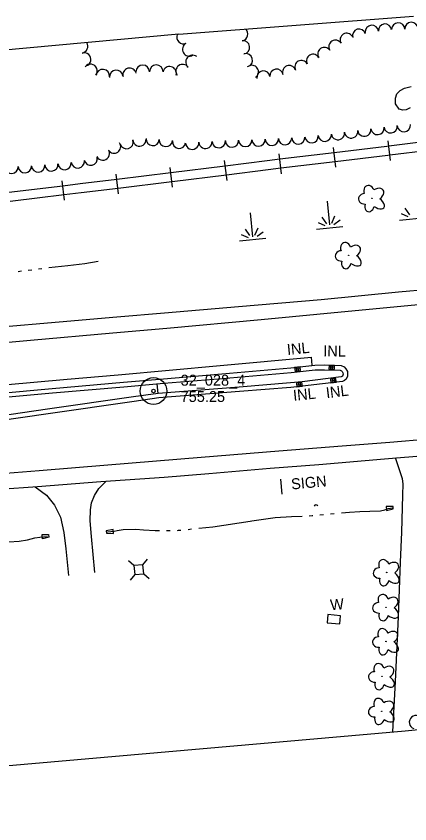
# Model space of a CAD drawing. Extents: x 589250 to 1188077, y 162953 to 363065.
# Drawn here: x 595764.5 to 595982, y 174812.1 to 175257.7 of the extents above; entities that cross this region are included whole.
import ezdxf

# ---------------------------------------------------------------- set-up
doc = ezdxf.new("R2010")
doc.units = 0
for name, color, linetype in [('E_DRN', 7, 'Continuous'), ('E_DRN_Text', 7, 'Continuous'), ('E_DWY', 7, 'Continuous'), ('E_LAND_TreeLine_P', 7, 'Continuous'), ('E_LAND_Vegetation', 7, 'Continuous'), ('E_MAP_Limits', 7, 'Continuous'), ('E_MAP_PassPoints', 7, 'Continuous'), ('E_PATH_Sidewalk', 7, 'Continuous'), ('E_RDWY', 7, 'Continuous'), ('E_RDWY_C_and_G', 7, 'Continuous'), ('E_RDWY_Gravel', 7, 'Continuous'), ('E_RR_P', 7, 'Continuous'), ('E_SGN', 7, 'Continuous'), ('E_SGN_Text', 7, 'Continuous'), ('E_UTL_AG_Bold', 7, 'Continuous'), ('E_WAL', 7, 'Continuous'), ('E_WAL_Text', 7, 'Continuous'), ('E_WTR_FlowLine', 7, 'Continuous'), ('E_WTR_Wetland', 7, 'Continuous')]:
    doc.layers.add(name, color=color, linetype=linetype)

# ---------------------------------------------------------------- blocks, each defined once
blk = doc.blocks.new('POINT_DISPLAY')
blk.add_line((0, 0), (0, 0))

msp = doc.modelspace()

# ---------------------------------------------------------------- linework, layer by layer
at = {"layer": 'E_DRN'}
for p, q in [((595937.32, 175065.04), (595937.28, 175063.04)), ((595940.32, 175064.98), (595937.32, 175065.04)), ((595938.28, 175063.02), (595938.32, 175065.02)), ((595939.28, 175063), (595939.32, 175065)), ((595940.28, 175062.98), (595940.32, 175064.98)), ((595921.32, 175064.19), (595918.33, 175063.9)), ((595918.33, 175063.9), (595918.53, 175061.91)), ((595921.42, 175063.19), (595918.43, 175062.9)), ((595918.53, 175061.91), (595921.52, 175062.2)), ((595919.53, 175062), (595919.33, 175063.99)), ((595920.52, 175062.1), (595920.33, 175064.09)), ((595921.52, 175062.2), (595921.32, 175064.19)), ((595937.28, 175063.04), (595940.28, 175062.98)), ((595940.3, 175063.98), (595937.3, 175064.04)), ((595922.39, 175055.53), (595919.4, 175055.23)), ((595921.39, 175055.43), (595921.59, 175053.44)), ((595922.59, 175053.54), (595922.39, 175055.53)), ((595941.1, 175057.79), (595938.13, 175057.43)), ((595938.13, 175057.43), (595938.37, 175055.45)), ((595938.25, 175056.44), (595941.22, 175056.8)), ((595938.37, 175055.45), (595941.34, 175055.81)), ((595939.12, 175057.55), (595939.36, 175055.57)), ((595940.11, 175057.67), (595940.35, 175055.69)), ((595941.34, 175055.81), (595941.1, 175057.79)), ((595919.4, 175055.23), (595919.6, 175053.24)), ((595919.5, 175054.23), (595922.49, 175054.53)), ((595919.6, 175053.24), (595922.59, 175053.54)), ((595920.4, 175055.33), (595920.6, 175053.34)), ((595972.77, 174987.2), (595968.83, 174987.25)), ((595968.83, 174987.25), (595969.04, 174985.04)), ((595969.04, 174985.04), (595972.79, 174985.88)), ((595972.79, 174985.88), (595972.77, 174987.2)), ((595778.81, 174971.66), (595782.37, 174971.82)), ((595778.95, 174969.33), (595778.81, 174971.66)), ((595782.37, 174971.82), (595782.56, 174970.25)), ((595818.1, 174974.53), (595814.21, 174973.84)), ((595814.21, 174973.84), (595814.33, 174972.41)), ((595814.33, 174972.41), (595818.31, 174972.31)), ((595818.31, 174972.31), (595818.1, 174974.53)), ((595782.56, 174970.25), (595778.95, 174969.33))]:
    msp.add_line(p, q, dxfattribs=at)
msp.add_arc((595930.13, 174986.81), 1.24, 41.8082, 148.0684, dxfattribs=at)
at = {"layer": 'E_DWY'}
for p, q in [((595976.1, 175007.97), (595974.1, 175014)), ((595977.92, 175002.49), (595976.1, 175007.97)), ((595978.3, 174999.74), (595977.92, 175002.49)), ((595774.93, 174998.11), (595781.2, 174993.36)), ((595810.17, 174997.15), (595814.27, 175001.22)), ((595978.06, 174993.41), (595978.3, 174999.74)), ((595781.2, 174993.36), (595785.74, 174987.96)), ((595806.2, 174989.28), (595807.7, 174993.27)), ((595807.7, 174993.27), (595810.17, 174997.15)), ((595977.54, 174973.04), (595978.06, 174993.41)), ((595805.58, 174985.36), (595806.2, 174989.28)), ((595785.74, 174987.96), (595788.94, 174981.24)), ((595805.41, 174979.2), (595805.58, 174985.36)), ((595788.94, 174981.24), (595790.8, 174972.85)), ((595806.11, 174970.72), (595805.41, 174979.2)), ((595790.8, 174972.85), (595791.98, 174963.83)), ((595976.86, 174956.55), (595977.54, 174973.04)), ((595807.89, 174950.82), (595806.11, 174970.72)), ((595791.98, 174963.83), (595793.47, 174949.2)), ((595975.77, 174926.36), (595976.86, 174956.55)), ((595973.99, 174890.65), (595975.77, 174926.36)), ((595972.56, 174862.81), (595973.99, 174890.65))]:
    msp.add_line(p, q, dxfattribs=at)
at = {"layer": 'E_LAND_TreeLine_P'}
for centre, radius, start, end in [((595960.99, 175249.05), 3.65, 5.6259, 185.6259), ((595968.26, 175249.76), 3.65, 5.6259, 185.6259), ((595975.54, 175250.43), 3.65, 1.9375, 181.9375), ((595982.85, 175250.68), 3.65, 1.9375, 181.9375), ((595856.89, 175246.16), 3.74, 156.14, 294.8737), ((595888.83, 175247.77), 3.65, 280.6744, 50.2854), ((595947.1, 175244.63), 3.65, 31.1673, 211.1673), ((595953.98, 175246.99), 3.65, 16.6342, 196.6342), ((595800.32, 175241.04), 3.74, 281.5924, 32.7894), ((595860.12, 175239.41), 3.74, 119.6221, 299.6221), ((595889.86, 175240.54), 3.65, 277.032, 97.032), ((595940.85, 175240.84), 3.65, 31.1673, 211.1673), ((595934.73, 175236.85), 3.65, 34.0019, 214.0019), ((595802.07, 175233.78), 3.74, 287.692, 107.692), ((595861.9, 175232.43), 3.74, 51.8489, 231.8489), ((595891.43, 175233.42), 3.65, 285.0822, 105.0822), ((595928.51, 175233.02), 3.65, 27.8864, 207.8864), ((595805.54, 175227.48), 3.74, 321.5306, 141.5306), ((595834.41, 175226.99), 3.74, 0.2738, 180.2738), ((595841.89, 175227.03), 3.74, 0.2738, 180.2738), ((595849.26, 175226.15), 3.74, 345.7981, 165.7981), ((595856.45, 175227.38), 3.74, 36.6326, 216.6326), ((595894.7, 175226.99), 3.65, 304.1499, 124.1499), ((595915.29, 175226.85), 3.65, 21.3045, 201.3045), ((595922.05, 175229.61), 3.65, 27.8864, 207.8864), ((595812.34, 175224.62), 3.74, 353.0361, 173.0361), ((595819.77, 175224.24), 3.74, 5.4043, 185.4043), ((595827.15, 175225.31), 3.74, 14.2362, 194.2362), ((595901.07, 175223.87), 3.65, 7.8412, 187.8412), ((595908.31, 175224.86), 3.65, 7.8412, 187.8412), ((595942.24, 175193.15), 3.67, 187.468, 7.468), ((595949.52, 175194.1), 3.67, 187.468, 7.468), ((595956.79, 175195.05), 3.67, 187.468, 7.468), ((595964.07, 175195.98), 3.67, 187.1477, 7.1477), ((595971.35, 175196.89), 3.67, 187.1477, 7.1477), ((595978.65, 175197.56), 3.67, 184.6879, 4.6879), ((595825.46, 175188.2), 3.66, 196.2391, 16.2391), ((595832.6, 175189.64), 3.66, 182.8861, 2.8861), ((595839.92, 175189.91), 3.66, 175.772, 355.772), ((595847.23, 175189.37), 3.66, 175.772, 355.772), ((595883.72, 175189.09), 3.67, 182.2816, 2.2816), ((595891.05, 175189.38), 3.67, 182.2816, 2.2816), ((595898.38, 175189.68), 3.67, 182.2816, 2.2816), ((595905.71, 175190), 3.67, 183.184, 3.184), ((595913.03, 175190.41), 3.67, 183.184, 3.184), ((595920.36, 175190.81), 3.67, 183.184, 3.184), ((595927.66, 175191.49), 3.67, 186.1293, 6.1293), ((595934.96, 175192.28), 3.67, 186.1293, 6.1293), ((595818.6, 175185.77), 3.66, 213.5708, 33.5708), ((595854.5, 175188.4), 3.66, 172.185, 352.185), ((595861.74, 175187.88), 3.67, 183.5828, 3.5828), ((595869.07, 175188.34), 3.67, 183.5828, 3.5828), ((595876.39, 175188.79), 3.67, 183.5828, 3.5828), ((595812.39, 175181.9), 3.66, 206.8226, 26.8226), ((595783.95, 175175.91), 3.66, 184.5895, 4.5895), ((595791.24, 175176.62), 3.66, 186.8356, 6.8356), ((595798.52, 175177.5), 3.66, 186.8356, 6.8356), ((595805.68, 175179.05), 3.66, 193.148, 13.148), ((595762, 175174.61), 3.66, 182.5757, 2.5757), ((595769.32, 175174.94), 3.66, 182.5757, 2.5757), ((595776.64, 175175.32), 3.66, 184.5895, 4.5895), ((595985.4, 174868.21), 3.73, 70.8942, 250.8942)]:
    msp.add_arc(centre, radius, start, end, dxfattribs=at)
at = {"layer": 'E_LAND_Vegetation'}
for centre in [(595960.99, 175157.21), (595948.17, 175125.75), (595969.2, 174950.79), (595968.84, 174931.55), (595968.77, 174912.72), (595966.54, 174893.45), (595966.48, 174874.22)]:
    msp.add_circle(centre, 0.128, dxfattribs=at)
for centre, major_axis, ratio in [((595959.45, 175160.8), (1.29, -3.38), 0.782863), ((595963.76, 175159.4), (-3.47, -2.4), 0.691916), ((595957.02, 175156.92), (3.44, 0.25), 0.832022), ((595959.74, 175153.4), (0.92, 3.51), 0.716896), ((595963.84, 175154.88), (-3.81, 2.85), 0.560249), ((595946.63, 175129.34), (1.29, -3.38), 0.782863), ((595950.93, 175127.94), (-3.47, -2.4), 0.691916), ((595944.19, 175125.46), (3.44, 0.25), 0.832022), ((595946.92, 175121.93), (0.92, 3.51), 0.716896), ((595951.02, 175123.42), (-3.81, 2.85), 0.560249), ((595967.68, 174954.39), (1.26, -3.39), 0.782863), ((595965.22, 174950.53), (3.45, 0.23), 0.832022), ((595971.98, 174952.96), (-3.49, -2.38), 0.691916), ((595972.03, 174948.44), (-3.78, 2.88), 0.560249), ((595967.92, 174946.98), (0.95, 3.5), 0.716896), ((595967.33, 174935.15), (1.26, -3.39), 0.782863), ((595971.62, 174933.73), (-3.49, -2.38), 0.691916), ((595964.87, 174931.3), (3.45, 0.23), 0.832022), ((595971.67, 174929.2), (-3.78, 2.88), 0.560249), ((595967.56, 174927.75), (0.95, 3.5), 0.716896), ((595967.26, 174916.32), (1.26, -3.39), 0.782863), ((595971.55, 174914.89), (-3.49, -2.38), 0.691916), ((595964.8, 174912.46), (3.45, 0.23), 0.832022), ((595967.5, 174908.92), (0.95, 3.5), 0.716896), ((595971.61, 174910.37), (-3.78, 2.88), 0.560249), ((595965.03, 174897.05), (1.26, -3.39), 0.782863), ((595962.57, 174893.2), (3.45, 0.23), 0.832022), ((595969.32, 174895.63), (-3.49, -2.38), 0.691916), ((595969.38, 174891.1), (-3.78, 2.88), 0.560249), ((595965.27, 174889.65), (0.95, 3.5), 0.716896), ((595964.97, 174877.82), (1.26, -3.39), 0.782863), ((595969.26, 174876.4), (-3.49, -2.38), 0.691916), ((595962.51, 174873.97), (3.45, 0.23), 0.832022), ((595969.31, 174871.87), (-3.78, 2.88), 0.560249), ((595965.2, 174870.42), (0.95, 3.5), 0.716896)]:
    msp.add_ellipse(centre, major_axis=major_axis, ratio=ratio, start_param=1.570796, end_param=4.712389, dxfattribs=at)
at = {"layer": 'E_MAP_Limits'}
for p, q in [((595854.42, 175247.77), (595983.98, 175257.71)), ((595854.42, 175247.77), (595526.63, 175217.54)), ((595979.4, 174863.4), (596611.59, 174931.75)), ((595389.31, 174812.12), (595979.4, 174863.4))]:
    msp.add_line(p, q, dxfattribs=at)
at = {"layer": 'E_MAP_PassPoints'}
for radius in [7.38, 7.38, 7.38, 7.38, 0.945, 0.945, 0.945, 0.945]:
    msp.add_circle((595840.35, 175050.89), radius, dxfattribs=at)
at = {"layer": 'E_PATH_Sidewalk'}
msp.add_line((595842.98, 175049.56), (595842.46, 175054.89), dxfattribs=at)
at = {"layer": 'E_RDWY'}
for p, q in [((595947.93, 175094.95), (596005.57, 175100.41)), ((595899.86, 175090.43), (595947.93, 175094.95)), ((595847.69, 175085.62), (595899.86, 175090.43)), ((595772.36, 175078.89), (595817.91, 175082.94)), ((595817.91, 175082.94), (595847.69, 175085.62)), ((595736, 175075.61), (595772.36, 175078.89)), ((595877.26, 175065), (595927.73, 175069.55)), ((595928.06, 175065.08), (595927.73, 175069.55)), ((595820.85, 175059.84), (595877.26, 175065)), ((595757.91, 175054.38), (595792.71, 175057.48)), ((595792.71, 175057.48), (595820.85, 175059.84)), ((595970.93, 175022.74), (596019.9, 175026.69)), ((595909.53, 175017.84), (595944.5, 175020.64)), ((595944.5, 175020.64), (595970.93, 175022.74)), ((595866.72, 175014.39), (595909.53, 175017.84)), ((595815.1, 175010.14), (595866.72, 175014.39)), ((595746.17, 175004.53), (595777.11, 175007.02)), ((595777.11, 175007.02), (595815.1, 175010.14))]:
    msp.add_line(p, q, dxfattribs=at)
at = {"layer": 'E_RDWY_C_and_G'}
for p, q in [((595916.17, 175063.68), (595929.47, 175065.17)), ((595929.47, 175065.17), (595934.79, 175065.26)), ((595934.79, 175065.26), (595944.08, 175064.9)), ((595944.08, 175064.9), (595945.78, 175064.21)), ((595845.85, 175057.7), (595878.17, 175060.31)), ((595878.17, 175060.31), (595916.19, 175063.68)), ((595878.38, 175057.82), (595916.41, 175061.19)), ((595916.41, 175061.19), (595929.63, 175062.5)), ((595929.63, 175062.5), (595934.8, 175062.58)), ((595934.8, 175062.58), (595943.56, 175062.41)), ((595943.56, 175062.41), (595944.29, 175062.12)), ((595944.29, 175062.12), (595944.61, 175061.75)), ((595944.61, 175061.75), (595945, 175060.98)), ((595945, 175060.98), (595945.08, 175060.23)), ((595945.08, 175060.23), (595945.03, 175059.67)), ((595945.78, 175064.21), (595946.69, 175063.16)), ((595946.69, 175063.16), (595947.44, 175061.7)), ((595947.44, 175061.7), (595947.59, 175060.26)), ((595947.59, 175060.26), (595947.48, 175059.01)), ((595784.37, 175052.33), (595823.73, 175055.72)), ((595823.72, 175055.72), (595845.85, 175057.7)), ((595846.06, 175055.21), (595878.38, 175057.82)), ((595922.42, 175056.03), (595916.05, 175055.39)), ((595944.05, 175058.65), (595922.42, 175056.03)), ((595944.81, 175056.23), (595922.7, 175053.55)), ((595944.49, 175058.88), (595944.05, 175058.65)), ((595944.76, 175059.11), (595944.49, 175058.88)), ((595945.03, 175059.67), (595944.76, 175059.11)), ((595945.87, 175056.79), (595944.81, 175056.23)), ((595946.78, 175057.53), (595945.87, 175056.79)), ((595947.48, 175059.01), (595946.78, 175057.53)), ((595741.97, 175048.52), (595784.37, 175052.33)), ((595784.59, 175049.84), (595823.95, 175053.23)), ((595823.95, 175053.23), (595846.06, 175055.21)), ((595887.62, 175053.11), (595842.98, 175049.56)), ((595916.05, 175055.39), (595887.62, 175053.11)), ((595916.28, 175052.9), (595887.82, 175050.62)), ((595922.7, 175053.55), (595916.28, 175052.9)), ((595742.2, 175046.03), (595784.59, 175049.84)), ((595829.31, 175047.65), (595781.76, 175040.86)), ((595842.98, 175049.56), (595829.31, 175047.65)), ((595843.25, 175047.07), (595829.65, 175045.18)), ((595887.82, 175050.62), (595843.25, 175047.07)), ((595829.66, 175045.18), (595782.12, 175038.38)), ((595781.76, 175040.86), (595734.46, 175034.01)), ((595782.12, 175038.38), (595734.82, 175031.54))]:
    msp.add_line(p, q, dxfattribs=at)
at = {"layer": 'E_RDWY_Gravel'}
for p, q in [((595975.73, 175105.55), (596016.83, 175109.58)), ((595933.01, 175101.45), (595975.73, 175105.55)), ((595887.27, 175097.62), (595933.01, 175101.45)), ((595846.36, 175094.12), (595887.27, 175097.62)), ((595788.28, 175089.03), (595820.08, 175091.86)), ((595820.08, 175091.86), (595846.36, 175094.12)), ((595753.85, 175086.13), (595788.28, 175089.03)), ((595967.98, 175013.48), (595992.43, 175015.58)), ((595931.64, 175010.45), (595967.98, 175013.48)), ((595870.85, 175005.46), (595904.73, 175008.34)), ((595904.73, 175008.34), (595931.64, 175010.45)), ((595811.25, 175001), (595846.27, 175003.46)), ((595846.27, 175003.46), (595870.85, 175005.46)), ((595755.24, 174996.68), (595776.31, 174998.21)), ((595776.31, 174998.21), (595811.25, 175001))]:
    msp.add_line(p, q, dxfattribs=at)
at = {"layer": 'E_RR_P'}
for p, q in [((596000.36, 175189.67), (595970.29, 175185.95)), ((595941.15, 175174.39), (595939.85, 175185.31)), ((595969.28, 175185.82), (595940.2, 175182.34)), ((595970.29, 175185.95), (595969.28, 175185.82)), ((595971.26, 175178), (595969.92, 175188.92)), ((596000.97, 175184.7), (595970.9, 175180.98)), ((595911.06, 175170.79), (595909.76, 175181.71)), ((595940.2, 175182.34), (595910.12, 175178.73)), ((595969.88, 175180.85), (595940.8, 175177.37)), ((595970.9, 175180.98), (595969.88, 175180.85)), ((595881.02, 175167.07), (595879.67, 175177.99)), ((595903.1, 175177.89), (595880.04, 175175.02)), ((595910.11, 175178.73), (595903.1, 175177.89)), ((595940.79, 175177.37), (595910.71, 175173.76)), ((595849.97, 175171.27), (595820.15, 175167.62)), ((595850.93, 175163.39), (595849.61, 175174.22)), ((595880.04, 175175.02), (595849.97, 175171.27)), ((595903.71, 175172.92), (595880.66, 175170.05)), ((595910.71, 175173.76), (595903.71, 175172.92)), ((595791.28, 175156.1), (595789.97, 175166.93)), ((595820.15, 175167.62), (595799.83, 175165.13)), ((595821.11, 175159.74), (595819.79, 175170.57)), ((595880.66, 175170.05), (595850.59, 175166.3)), ((595790.32, 175163.98), (595760.5, 175160.36)), ((595799.83, 175165.13), (595790.33, 175163.98)), ((595820.75, 175162.69), (595800.43, 175160.2)), ((595850.57, 175166.34), (595820.75, 175162.69)), ((595790.92, 175159.05), (595761.1, 175155.43)), ((595800.43, 175160.2), (595790.93, 175159.05))]:
    msp.add_line(p, q, dxfattribs=at)
at = {"layer": 'E_SGN'}
msp.add_line((595911.37, 174993.92), (595910.68, 175002.33), dxfattribs=at)
at = {"layer": 'E_UTL_AG_Bold'}
for p, q in [((595834.52, 174955.05), (595837.08, 174958.13)), ((595829.54, 174954.6), (595826.47, 174957.16)), ((595834.52, 174955.05), (595829.54, 174954.6)), ((595829.54, 174954.6), (595830, 174949.62)), ((595834.98, 174950.08), (595834.52, 174955.05)), ((595830, 174949.62), (595827.43, 174946.55)), ((595830, 174949.62), (595834.98, 174950.08)), ((595834.98, 174950.08), (595838.05, 174947.51))]:
    msp.add_line(p, q, dxfattribs=at)
at = {"layer": 'E_WAL'}
for p, q in [((595936.66, 174927.55), (595936.32, 174922.97)), ((595943.61, 174926.95), (595936.66, 174927.55)), ((595943.3, 174922.39), (595943.61, 174926.95)), ((595936.32, 174922.97), (595943.3, 174922.39))]:
    msp.add_line(p, q, dxfattribs=at)
at = {"layer": 'E_WTR_FlowLine'}
for p, q in [((595974.79, 175214.84), (595976.63, 175216.77)), ((595976.63, 175216.77), (595979.08, 175218.04)), ((595979.08, 175218.04), (595982.79, 175218.95)), ((595974.02, 175212.42), (595974.79, 175214.84)), ((595974.09, 175209.4), (595974.02, 175212.42)), ((595976.09, 175206.34), (595974.09, 175209.4)), ((595982.2, 175207.07), (595979.95, 175206.08)), ((595978.07, 175205.8), (595976.09, 175206.34)), ((595979.95, 175206.08), (595978.07, 175205.8)), ((595802.36, 175121.21), (595809.81, 175122.53)), ((595771.21, 175117.6), (595773.09, 175117.84)), ((595776.86, 175118.3), (595778.75, 175118.54)), ((595782.52, 175118.99), (595793.1, 175120.06)), ((595793.1, 175120.06), (595802.36, 175121.21)), ((595765.56, 175116.87), (595767.44, 175117.12)), ((595944.13, 174983.73), (595948.69, 174984.11)), ((595948.69, 174984.11), (595954.29, 174984.35)), ((595954.29, 174984.35), (595959.78, 174984.56)), ((595959.78, 174984.56), (595965.68, 174984.84)), ((595965.68, 174984.84), (595968.14, 174985.34)), ((595968.14, 174985.34), (595969.91, 174986)), ((595969.91, 174986), (595972.64, 174986.45)), ((595894.71, 174979.32), (595907.5, 174981.04)), ((595907.5, 174981.04), (595916.52, 174981.66)), ((595916.52, 174981.66), (595922.41, 174981.93)), ((595926.37, 174982.12), (595928.05, 174982.2)), ((595928.05, 174982.2), (595928.35, 174982.23)), ((595932.3, 174982.55), (595934.27, 174982.71)), ((595938.22, 174983.1), (595940.19, 174983.32)), ((595865.36, 174975.2), (595873.22, 174976.02)), ((595873.22, 174976.02), (595893.82, 174979.19)), ((595893.82, 174979.19), (595894.71, 174979.32)), ((595815.01, 174973.14), (595818.59, 174973.52)), ((595818.59, 174973.52), (595820.23, 174973.89)), ((595820.23, 174973.89), (595823.61, 174974.44)), ((595823.61, 174974.44), (595830.63, 174974.65)), ((595830.63, 174974.65), (595834.92, 174974.37)), ((595834.92, 174974.37), (595841.34, 174973.91)), ((595841.34, 174973.91), (595843.62, 174973.87)), ((595847.58, 174973.86), (595849.56, 174973.92)), ((595853.53, 174974.03), (595854.19, 174974.05)), ((595854.19, 174974.05), (595855.5, 174974.18)), ((595859.45, 174974.59), (595861.42, 174974.79)), ((595760.36, 174967.7), (595766.22, 174968.01)), ((595766.22, 174968.01), (595770.81, 174968.81)), ((595770.81, 174968.81), (595774.81, 174969.85)), ((595774.81, 174969.85), (595777.54, 174970.33)), ((595777.54, 174970.33), (595781.64, 174970.66))]:
    msp.add_line(p, q, dxfattribs=at)
at = {"layer": 'E_WTR_Wetland'}
for p, q in [((595936.22, 175155.73), (595937.51, 175142.59)), ((595893.79, 175149.19), (595895.08, 175136.05)), ((595981.92, 175148.15), (595979.4, 175151.71)), ((595936.09, 175143.21), (595933.56, 175146.77)), ((595938.84, 175143.48), (595940.62, 175147.46)), ((595943.41, 175145.07), (595940, 175142.67)), ((595976.23, 175145.2), (595990.72, 175146.62)), ((595977.13, 175148.82), (595980.93, 175147.13)), ((595893.66, 175136.67), (595891.13, 175140.23)), ((595896.4, 175136.94), (595898.19, 175140.92)), ((595930.4, 175140.26), (595944.89, 175141.68)), ((595931.29, 175143.88), (595935.1, 175142.19)), ((595888.86, 175137.34), (595892.67, 175135.65)), ((595900.98, 175138.53), (595897.57, 175136.13)), ((595887.96, 175133.72), (595902.45, 175135.14))]:
    msp.add_line(p, q, dxfattribs=at)

# ---------------------------------------------------------------- block references
at = {"layer": 'E_WTR_Wetland', "rotation": -5.608194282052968}
for p in [(595937.2, 175140.93), (595937.39, 175143.84), (595937.51, 175142.59), (595937.69, 175140.98), (595937.75, 175140.98), (595894.95, 175137.3), (595895.08, 175136.05), (595894.77, 175134.39), (595895.26, 175134.44), (595895.32, 175134.44)]:
    msp.add_blockref('POINT_DISPLAY', p, dxfattribs=at)

# ---------------------------------------------------------------- texts
at = {"layer": 'E_DRN_Text'}
for rotation, p in [(5.622, (595914.37, 175070.75)), (358.8714, (595934.08, 175070.08)), (5.7755, (595917.78, 175045.47)), (6.9047, (595936, 175046.91))]:
    msp.add_text('INL', height=6, rotation=rotation, dxfattribs=at).set_placement(p)
at = {"layer": 'E_MAP_PassPoints'}
for s, p in [('32_028_4', (595855.35, 175053.87)), ('32_028_4', (595855.35, 175053.87)), ('32_028_4', (595855.35, 175053.87)), ('32_028_4', (595855.35, 175053.87)), ('755.25', (595855.35, 175044.87)), ('755.25', (595855.35, 175044.87)), ('755.25', (595855.35, 175044.87)), ('755.25', (595855.35, 175044.87))]:
    msp.add_text(s, height=6, dxfattribs=at).set_placement(p)
at = {"layer": 'E_SGN_Text'}
msp.add_text('SIGN', height=6, rotation=5.1977, dxfattribs=at).set_placement((595916.67, 174996.55))
at = {"layer": 'E_WAL_Text'}
msp.add_text('W', height=6, rotation=5.1977, dxfattribs=at).set_placement((595938.24, 174929.87))

doc.saveas('drawing.dxf')
